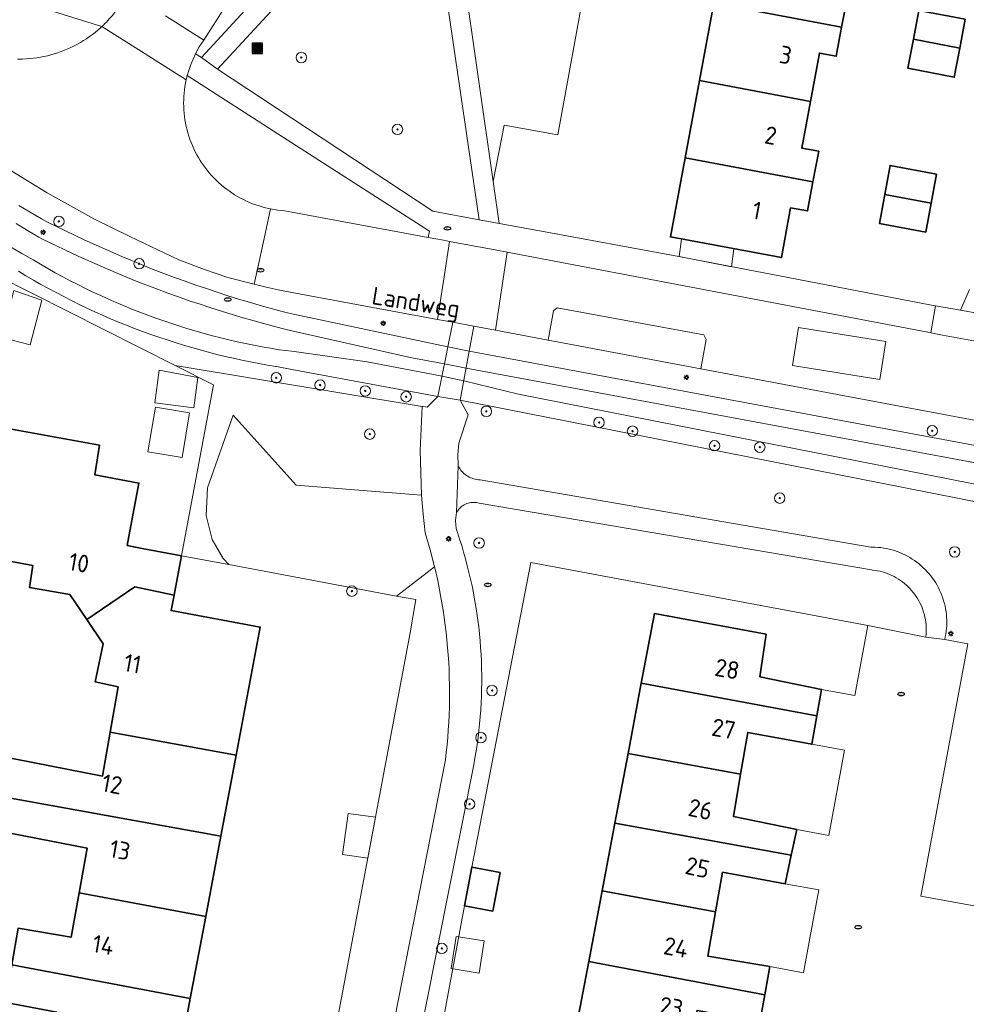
# Model space of a CAD drawing. Header units: metres. Extents: x 152610 to 160096, y 456114 to 462495.
# Tile 373 of 656: x 157399 to 157472, y 460284 to 460360. Entities that reach past the tile are written whole.
import ezdxf
from ezdxf.enums import TextEntityAlignment as Align

# ---------------------------------------------------------------- set-up
doc = ezdxf.new("R2010")
doc.units = ezdxf.units.M
doc.header["$LTSCALE"] = 0.5
doc.layers.get('0').update_dxf_attribs({"linetype": 'CONTINUOUS'})
for name, color, linetype, lineweight in [('B-PV-GR-BEPLANTING_CULTUUR_BOSPLANTSOEN-GV', 251, 'CONTINUOUS', 18), ('B-PV-GR-BEPLANTING_CULTUUR_HEESTERS-GV', 251, 'CONTINUOUS', 18), ('B-PV-GR-BOOM-S', 251, 'CONTINUOUS', 25), ('B-PV-IE-MEUBILAIR-S', 251, 'CONTINUOUS', 25), ('B-PV-IE-MEUBILAIR_WEGMEUBILAIR_AFVALBAK-S', 251, 'CONTINUOUS', 25), ('B-PV-KW-KUNSTWERK_DEK-GV', 251, 'CONTINUOUS', 18), ('B-PV-OG-BEBOUWING-GV', 6, 'CONTINUOUS', 35), ('B-PV-OG-BEBOUWING-T18', 1, 'CONTINUOUS', 18), ('B-PV-OG-BEBOUWING_OVERBOUWING-GV', 251, 'CONTINUOUS', 18), ('B-PV-OG-BEBOUWING_SCHUUR-GV', 251, 'CONTINUOUS', 18), ('B-PV-OG-TERREIN_BEGROEID-GV', 251, 'CONTINUOUS', 18), ('B-PV-OG-TERREIN_OEVER-GV', 251, 'CONTINUOUS', 18), ('B-PV-OG-TOPOGRAFIE-T18', 1, 'CONTINUOUS', 18), ('B-PV-OG-WATER_SLOOT-GV', 251, 'CONTINUOUS', 18), ('B-PV-VH-GESLOTENVERHARDING_ASFALT-GV', 251, 'CONTINUOUS', 18), ('B-PV-VH-HALFVERHARDING_GRAVEL-GV', 251, 'CONTINUOUS', 18), ('B-PV-VH-OPENVERHARDING_BETONSTRAATSTEEN-GV', 251, 'CONTINUOUS', 18), ('B-PV-VH-OPENVERHARDING_SIERBESTRATING-GV', 251, 'CONTINUOUS', 18), ('B-PV-VH-OPENVERHARDING_STRAATBAKSTEEN-GV', 251, 'CONTINUOUS', 18), ('B-PV-VH-OPENVERHARDING_TEGEL-GV', 251, 'CONTINUOUS', 18)]:
    doc.layers.add(name, color=color, linetype=linetype, lineweight=lineweight)
doc.styles.add('NLCS-ISO', font='NLCS-ISO.ttf')
doc.styles.add('NLCS-ISO-M750-T18', font='NLCS-ISO.ttf', dxfattribs={"height": 1.35})

# ---------------------------------------------------------------- blocks, each defined once
blk = doc.blocks.new('SIE-WEG_AFVALBAK-SO')
h = blk.add_hatch(color=256)
h.dxf.hatch_style = 1
h.paths.add_polyline_path([(-1.5, -1.5), (1.5, -1.5), (1.5, 1.5), (-1.5, 1.5)])
for points in [[(-2, -2), (2, -2), (2, 2), (-2, 2)], [(-1.5, -1.5), (1.5, -1.5), (1.5, 1.5), (-1.5, 1.5)]]:
    blk.add_lwpolyline(points, close=True)
blk = doc.blocks.new('SIE-MEUBILAIR_PAAL_LICHTMAST-SO')
for points in [[(-0.62, 0), (-1, 0)], [(-0.71, 0.71), (-0.44, 0.44)], [(0, 1), (0, 0.62)], [(0.44, 0.44), (0.71, 0.71)], [(1, 0), (0.62, 0)], [(-0.71, -0.71), (-0.44, -0.44)], [(0, -0.62), (0, -1)], [(0.44, -0.44), (0.71, -0.71)]]:
    blk.add_lwpolyline(points)
blk.add_circle((0, 0), 0.5)
blk = doc.blocks.new('SIE-MEUBILAIR_PUT_RIOOLPUT-SO')
blk.add_ellipse((0, 0), major_axis=(1.25, 0), ratio=0.54)
at = {"style": 'NLCS-ISO'}
blk.add_text('ri', height=0.75, dxfattribs=at).set_placement((-0.04, 0.07), align=Align.MIDDLE_CENTER)
blk = doc.blocks.new('SGR-BOOM_GBKN-SO')
at = {"linetype": 'ByBlock', "lineweight": 18}
h = blk.add_hatch(color=0, dxfattribs=at)
h.dxf.hatch_style = 1
edge = h.paths.add_edge_path()
edge.add_arc((0, 0), 0.25, 0, 360)
at = {"color": 0, "linetype": 'ByBlock', "lineweight": 18}
for radius in [2, 0.25]:
    blk.add_circle((0, 0), radius, dxfattribs=at)
at = {"color": 0, "linetype": 'ByBlock', "lineweight": 18, "style": 'NLCS-ISO'}
blk.add_attdef('SOORT', (2.5, 0), '', height=1.5, dxfattribs=at)

msp = doc.modelspace()

# ---------------------------------------------------------------- linework, layer by layer
at = {"layer": 'B-PV-GR-BEPLANTING_CULTUUR_BOSPLANTSOEN-GV', "flags": 128}
for points in [[(157448.21, 460414), (157442.894, 460414.81), (157438.843, 460402.257), (157431.585, 460375.311), (157433.32, 460363.204), (157435.614, 460347.189), (157436.436, 460351.51), (157440.546, 460350.764), (157442.703, 460362.647), (157438.699, 460363.416), (157438.641, 460363.427)], [(157430.182, 460330.039), (157411.357, 460333.156), (157414.265, 460331.692), (157411.824, 460318.644), (157415.455, 460317.964), (157415.005, 460318.437), (157414.168, 460319.887), (157413.713, 460321.716), (157413.814, 460323.815), (157415.764, 460329.372), (157420.57, 460324.018), (157430.151, 460323.269), (157430.049, 460326.664)]]:
    msp.add_lwpolyline(points, close=True, dxfattribs=at)
for points in [[(157397.714, 460340.023), (157411.357, 460333.156), (157430.182, 460330.039), (157430.183, 460330.058), (157430.579, 460329.973), (157431.395, 460330.785), (157420.253, 460332.86), (157419.071, 460333.08), (157419.033, 460333.086), (157418.384, 460333.195), (157417.736, 460333.312), (157417.09, 460333.436), (157416.445, 460333.568), (157415.802, 460333.709), (157415.161, 460333.857), (157414.521, 460334.012), (157413.884, 460334.176), (157413.249, 460334.347), (157412.615, 460334.526), (157411.984, 460334.713), (157411.355, 460334.907), (157410.729, 460335.109), (157410.105, 460335.319), (157409.484, 460335.536), (157408.865, 460335.761), (157408.249, 460335.993), (157407.636, 460336.233), (157407.026, 460336.48), (157406.419, 460336.734), (157405.815, 460336.996), (157405.214, 460337.265), (157404.617, 460337.541), (157404.023, 460337.825), (157403.433, 460338.116), (157402.846, 460338.414), (157402.263, 460338.719), (157401.683, 460339.032), (157401.108, 460339.351), (157400.536, 460339.677), (157399.969, 460340.01), (157399.405, 460340.35)], [(157500, 460317.328), (157466.905, 460323.851), (157433.101, 460330.513), (157433.689, 460329.402), (157432.99, 460327.246), (157432.901, 460326.382), (157432.934, 460325.515), (157432.991, 460325.406), (157433.054, 460325.301), (157433.124, 460325.2), (157433.201, 460325.104), (157433.284, 460325.013), (157433.372, 460324.928), (157433.466, 460324.849), (157433.565, 460324.776), (157433.668, 460324.71), (157433.776, 460324.65), (157433.887, 460324.598), (157434.001, 460324.553), (157434.118, 460324.515), (157434.237, 460324.485), (157434.358, 460324.463), (157434.48, 460324.449), (157434.603, 460324.443), (157434.615, 460324.443), (157464.415, 460319.306), (157464.545, 460319.306), (157464.759, 460319.3), (157464.973, 460319.285), (157465.185, 460319.263), (157465.397, 460319.232), (157465.608, 460319.194), (157465.817, 460319.148), (157466.024, 460319.094), (157466.229, 460319.033), (157466.432, 460318.964), (157466.632, 460318.887), (157466.829, 460318.803), (157467.022, 460318.711), (157467.212, 460318.613), (157467.399, 460318.507), (157467.581, 460318.395), (157467.758, 460318.275), (157467.932, 460318.15), (157468.1, 460318.017), (157468.264, 460317.879), (157468.422, 460317.735), (157468.574, 460317.585), (157468.721, 460317.429), (157468.862, 460317.268), (157468.997, 460317.101), (157469.126, 460316.93), (157469.247, 460316.754), (157469.363, 460316.574), (157469.471, 460316.389), (157469.573, 460316.201), (157469.668, 460316.009), (157469.755, 460315.813), (157469.835, 460315.615), (157469.907, 460315.413), (157469.972, 460315.209), (157470.029, 460315.003), (157470.078, 460314.795), (157470.12, 460314.585), (157470.154, 460314.373), (157470.18, 460314.161), (157470.197, 460313.947), (157470.207, 460313.734), (157470.209, 460313.519), (157470.203, 460313.305), (157470.189, 460313.092), (157470.167, 460312.879), (157470.137, 460312.667), (157470.099, 460312.456), (157470.053, 460312.247), (157471.814, 460311.929)], [(157429.78, 460272.389), (157433.418, 460291.943), (157433.976, 460294.891), (157438.489, 460318.141), (157464.178, 460313.312), (157468.608, 460312.437), (157468.628, 460312.627), (157468.639, 460312.818), (157468.643, 460313.009), (157468.639, 460313.201), (157468.627, 460313.392), (157468.607, 460313.582), (157468.579, 460313.771), (157468.543, 460313.959), (157468.499, 460314.145), (157468.447, 460314.329), (157468.388, 460314.511), (157468.321, 460314.69), (157468.247, 460314.867), (157468.166, 460315.04), (157468.077, 460315.209), (157467.981, 460315.375), (157467.879, 460315.536), (157467.769, 460315.694), (157467.654, 460315.846), (157467.532, 460315.993), (157467.404, 460316.135), (157467.27, 460316.272), (157467.131, 460316.403), (157466.986, 460316.528), (157466.836, 460316.647), (157466.681, 460316.76), (157466.522, 460316.865), (157466.359, 460316.965), (157466.191, 460317.057), (157466.02, 460317.142), (157465.845, 460317.22), (157465.667, 460317.291), (157465.487, 460317.354), (157465.304, 460317.409), (157465.118, 460317.457), (157464.931, 460317.497), (157464.743, 460317.529), (157464.553, 460317.553), (157464.474, 460317.561), (157434.545, 460322.644), (157434.442, 460322.674), (157434.338, 460322.696), (157434.232, 460322.711), (157434.125, 460322.717), (157434.018, 460322.716), (157433.911, 460322.706), (157433.806, 460322.689), (157433.702, 460322.663), (157433.6, 460322.63), (157433.501, 460322.59), (157433.405, 460322.542), (157433.313, 460322.487), (157433.226, 460322.426), (157433.143, 460322.358), (157433.066, 460322.284), (157432.994, 460322.205), (157432.929, 460322.12), (157432.87, 460322.031), (157432.822, 460321.946), (157432.727, 460321.332), (157432.779, 460320.712), (157432.88, 460320.42), (157433.046, 460319.918), (157433.205, 460319.414), (157433.355, 460318.907), (157433.499, 460318.398), (157433.634, 460317.887), (157433.762, 460317.375), (157433.882, 460316.86), (157433.994, 460316.343), (157434.099, 460315.825), (157434.195, 460315.305), (157434.284, 460314.784), (157434.365, 460314.262), (157434.437, 460313.738), (157434.502, 460313.214), (157434.559, 460312.688), (157434.608, 460312.162), (157434.649, 460311.635), (157434.682, 460311.107), (157434.707, 460310.579), (157434.724, 460310.051), (157434.733, 460309.523), (157434.734, 460308.994), (157434.727, 460308.465), (157434.713, 460307.937), (157434.69, 460307.409), (157434.659, 460306.881), (157434.62, 460306.354), (157434.573, 460305.828), (157434.518, 460305.302), (157434.455, 460304.777), (157434.385, 460304.253), (157434.306, 460303.731), (157434.219, 460303.209), (157434.125, 460302.689), (157428.599, 460274.805)], [(157427.824, 460281.968), (157431.959, 460303.074), (157432.027, 460303.643), (157432.086, 460304.213), (157432.138, 460304.783), (157432.181, 460305.354), (157432.217, 460305.926), (157432.244, 460306.498), (157432.264, 460307.071), (157432.276, 460307.644), (157432.279, 460308.217), (157432.275, 460308.789), (157432.262, 460309.362), (157432.242, 460309.935), (157432.214, 460310.507), (157432.177, 460311.079), (157432.133, 460311.65), (157432.081, 460312.22), (157432.021, 460312.79), (157431.952, 460313.359), (157431.876, 460313.927), (157431.792, 460314.493), (157431.7, 460315.059), (157431.6, 460315.623), (157431.493, 460316.185), (157431.377, 460316.747), (157431.254, 460317.306), (157431.141, 460317.787), (157428.244, 460315.57), (157429.708, 460315.297), (157429.268, 460312.762), (157423.631, 460282.76)]]:
    msp.add_lwpolyline(points, dxfattribs=at)
at = {"layer": 'B-PV-GR-BEPLANTING_CULTUUR_HEESTERS-GV', "flags": 128}
msp.add_lwpolyline([(157439.791, 460335.099), (157451.438, 460332.907), (157451.854, 460335.148), (157451.672, 460335.49), (157440.487, 460337.563), (157440.214, 460337.335)], close=True, dxfattribs=at)
at = {"layer": 'B-PV-KW-KUNSTWERK_DEK-GV', "flags": 128}
msp.add_lwpolyline([(157433.788, 460334.249), (157432.157, 460334.592), (157432.025, 460333.935), (157431.395, 460330.785), (157433.101, 460330.513)], close=True, dxfattribs=at)
at = {"layer": 'B-PV-OG-BEBOUWING-GV', "flags": 128}
for points in [[(157460.08, 460365.71), (157460.052, 460365.563), (157453.537, 460366.696), (157453.51, 460366.55), (157451.54, 460366.91), (157450.522, 460367.098), (157449.426, 460361.386), (157452.445, 460360.815), (157462.192, 460358.971), (157462.63, 460361.32), (157461.34, 460361.56), (157461.644, 460363.204), (157462.04, 460365.35)], [(157462.192, 460358.971), (157452.445, 460360.815), (157451.349, 460354.915), (157459.809, 460353.315), (157460.49, 460357), (157461.78, 460356.76)], [(157471.62, 460359.58), (157468.09, 460360.26), (157467.665, 460358.05), (157471.2, 460357.37)], [(157471.2, 460357.37), (157467.665, 460358.05), (157467.24, 460355.84), (157470.78, 460355.16)], [(157459.809, 460353.315), (157451.349, 460354.915), (157450.253, 460349.017), (157460.004, 460347.172), (157460.44, 460349.51), (157459.15, 460349.75)], [(157460.004, 460347.172), (157450.253, 460349.017), (157449.13, 460342.97), (157457.6, 460341.39), (157458.3, 460345.19), (157459.59, 460344.95)], [(157469.43, 460347.77), (157465.89, 460348.43), (157465.479, 460346.212), (157469.019, 460345.552)], [(157469.019, 460345.552), (157465.479, 460346.212), (157465.07, 460344), (157468.61, 460343.34)], [(157405.578, 460327.07), (157398.865, 460328.307), (157397.082, 460318.548), (157400.5, 460317.891), (157400.235, 460316.225), (157403.302, 460315.692), (157404.61, 460313.771), (157408.276, 460316.271), (157411.262, 460315.632), (157411.365, 460316.186), (157411.824, 460318.644), (157408.83, 460319.203), (157407.695, 460319.415), (157408.586, 460324.183), (157405.226, 460324.81)], [(157411.262, 460315.632), (157408.276, 460316.271), (157404.61, 460313.771), (157405.865, 460311.928), (157405.258, 460309.021), (157406.999, 460308.631), (157406.394, 460305.185), (157415.995, 460303.424), (157417.836, 460313.197), (157411.044, 460314.466)], [(157456.429, 460312.667), (157447.916, 460314.233), (157446.909, 460308.914), (157460.296, 460306.431), (157460.657, 460308.45), (157455.962, 460309.411)], [(157460.296, 460306.431), (157446.909, 460308.914), (157445.898, 460303.568), (157454.482, 460301.978), (157455.026, 460305.164), (157459.909, 460304.266)], [(157415.995, 460303.424), (157406.394, 460305.185), (157405.804, 460301.829), (157397.879, 460303.373), (157397.357, 460300.412), (157414.83, 460297.238)], [(157454.482, 460301.978), (157445.898, 460303.568), (157444.89, 460298.242), (157458.341, 460295.792), (157458.762, 460297.753), (157453.929, 460298.739)], [(157414.83, 460297.238), (157397.357, 460300.412), (157396.901, 460297.824), (157404.638, 460296.33), (157404.021, 460292.931), (157413.678, 460291.126)], [(157458.341, 460295.792), (157444.89, 460298.242), (157443.911, 460293.073), (157452.576, 460291.476), (157453.106, 460294.492), (157457.875, 460293.618)], [(157436.138, 460294.482), (157433.976, 460294.891), (157433.418, 460291.943), (157435.58, 460291.534)], [(157413.678, 460291.126), (157404.021, 460292.931), (157403.406, 460289.541), (157399.363, 460290.218), (157398.9, 460287.431), (157412.498, 460284.863)], [(157452.576, 460291.476), (157443.911, 460293.073), (157442.893, 460287.692), (157456.326, 460285.138), (157456.715, 460287.293), (157451.983, 460288.104)], [(157412.498, 460284.863), (157398.9, 460287.431), (157398.423, 460284.557), (157402.317, 460283.828), (157401.689, 460280.603), (157411.344, 460278.736)], [(157456.326, 460285.138), (157442.893, 460287.692), (157441.887, 460282.377), (157450.582, 460280.731), (157451.159, 460283.958), (157455.954, 460283.072)]]:
    msp.add_lwpolyline(points, close=True, dxfattribs=at)
at = {"layer": 'B-PV-OG-BEBOUWING_OVERBOUWING-GV', "flags": 128}
for points in [[(157453.965, 460342.068), (157449.975, 460342.812), (157449.788, 460341.466), (157453.776, 460340.702)], [(157412.454, 460329.555), (157409.837, 460329.993), (157409.263, 460326.57), (157411.881, 460326.131)], [(157434.931, 460289.263), (157432.784, 460289.598), (157432.401, 460287.141), (157434.547, 460286.806)]]:
    msp.add_lwpolyline(points, close=True, dxfattribs=at)
at = {"layer": 'B-PV-OG-BEBOUWING_SCHUUR-GV', "flags": 128}
for points in [[(157401.167, 460338.135), (157399.036, 460338.877), (157398.115, 460335.294), (157400.283, 460334.726)], [(157413.086, 460332.253), (157410.139, 460332.801), (157409.8, 460330.313), (157412.78, 460329.92)], [(157426.626, 460298.701), (157424.555, 460298.988), (157424.12, 460295.847), (157426.04, 460295.58)]]:
    msp.add_lwpolyline(points, close=True, dxfattribs=at)
at = {"layer": 'B-PV-OG-TERREIN_BEGROEID-GV', "flags": 128}
for points in [[(157431.773, 460363.204), (157430.271, 460373.46), (157428.592, 460371.402), (157426.997, 460369.277), (157421.419, 460363.204), (157420.253, 460361.935), (157414.59, 460355.77), (157420.253, 460352.029), (157431.002, 460344.927), (157434.546, 460344.275)], [(157412.894, 460356.942), (157413.359, 460356.651), (157419.348, 460363.204), (157420.253, 460364.194), (157425.74, 460370.198), (157417.682, 460364.87), (157417.143, 460363.877), (157416.95, 460363.54), (157416.756, 460363.204), (157415.178, 460360.569), (157413.528, 460357.978), (157413.191, 460357.472)], [(157420.253, 460350.161), (157412.272, 460355.298), (157412.19, 460354.962), (157412.139, 460354.711), (157412.095, 460354.458), (157412.059, 460354.204), (157412.032, 460353.949), (157412.012, 460353.693), (157412, 460353.437), (157411.996, 460353.18), (157412, 460352.924), (157412.012, 460352.667), (157412.033, 460352.412), (157412.061, 460352.157), (157412.097, 460351.903), (157412.141, 460351.65), (157412.193, 460351.399), (157412.252, 460351.149), (157412.32, 460350.902), (157412.395, 460350.656), (157412.477, 460350.413), (157412.568, 460350.173), (157412.665, 460349.936), (157412.77, 460349.702), (157412.883, 460349.471), (157413.002, 460349.244), (157413.128, 460349.021), (157413.262, 460348.802), (157413.336, 460348.686), (157413.48, 460348.473), (157413.63, 460348.265), (157413.786, 460348.062), (157413.949, 460347.864), (157414.118, 460347.67), (157414.293, 460347.483), (157414.474, 460347.301), (157414.66, 460347.124), (157414.852, 460346.953), (157415.049, 460346.789), (157415.251, 460346.63), (157415.457, 460346.478), (157415.669, 460346.333), (157415.885, 460346.194), (157416.105, 460346.062), (157416.329, 460345.937), (157416.557, 460345.819), (157416.788, 460345.708), (157417.023, 460345.604), (157417.261, 460345.508), (157417.501, 460345.419), (157417.745, 460345.338), (157417.991, 460345.264), (157418.239, 460345.199), (157418.489, 460345.141), (157418.621, 460345.113), (157419.153, 460345.025), (157419.689, 460344.972), (157420.253, 460344.867), (157430.651, 460342.936), (157430.741, 460343.411)], [(157433.788, 460334.249), (157475.539, 460326.469), (157475.6, 460327.008), (157476.21, 460328.244), (157451.438, 460332.907), (157439.791, 460335.099), (157435.779, 460335.854), (157434.826, 460336.033), (157434.14, 460336.162)], [(157420.57, 460324.018), (157415.764, 460329.372), (157413.814, 460323.815), (157413.713, 460321.716), (157414.168, 460319.887), (157415.005, 460318.437), (157415.455, 460317.964), (157428.244, 460315.57), (157431.141, 460317.787), (157430.804, 460319.093), (157430.424, 460320.387), (157430.266, 460321.826), (157430.151, 460323.269)]]:
    msp.add_lwpolyline(points, close=True, dxfattribs=at)
for points in [[(157399.314, 460356.542), (157399.587, 460356.542), (157399.714, 460356.545), (157399.986, 460356.557), (157400.258, 460356.577), (157400.53, 460356.605), (157400.8, 460356.641), (157401.069, 460356.685), (157401.337, 460356.737), (157401.603, 460356.797), (157401.868, 460356.864), (157402.13, 460356.939), (157402.39, 460357.022), (157402.647, 460357.112), (157402.902, 460357.21), (157403.153, 460357.315), (157403.402, 460357.428), (157403.647, 460357.548), (157403.888, 460357.675), (157404.126, 460357.809), (157404.359, 460357.95), (157404.589, 460358.097), (157404.814, 460358.252), (157405.034, 460358.413), (157405.249, 460358.58), (157405.46, 460358.754), (157405.665, 460358.933), (157405.76, 460359.02), (157392.379, 460363.204)], [(157399.427, 460345.376), (157400.289, 460344.858), (157401.156, 460344.348), (157401.55, 460344.119), (157404.395, 460342.744), (157407.286, 460341.466), (157408.082, 460341.135), (157408.88, 460340.811), (157409.682, 460340.494), (157410.486, 460340.185), (157411.293, 460339.884), (157412.104, 460339.59), (157412.916, 460339.303), (157413.732, 460339.024), (157414.55, 460338.753), (157415.37, 460338.489), (157416.193, 460338.233), (157417.018, 460337.985), (157417.846, 460337.744), (157418.675, 460337.511), (157419.507, 460337.285), (157420.022, 460337.15), (157420.253, 460337.101), (157432.157, 460334.592), (157432.531, 460336.465), (157431.36, 460336.682), (157420.253, 460338.742), (157419.207, 460338.936), (157418.293, 460339.146), (157417.38, 460339.356), (157415.357, 460339.886), (157413.583, 460340.481), (157411.635, 460341.232), (157407.894, 460342.995), (157405.146, 460344.345), (157401.588, 460346.338), (157397.294, 460348.966)]]:
    msp.add_lwpolyline(points, dxfattribs=at)
at = {"layer": 'B-PV-OG-TERREIN_OEVER-GV', "flags": 128}
for points in [[(157475.539, 460326.469), (157433.788, 460334.249), (157432.157, 460334.592), (157420.253, 460337.101), (157420.022, 460337.15), (157419.507, 460337.285), (157418.675, 460337.511), (157417.846, 460337.744), (157417.018, 460337.985), (157416.193, 460338.233), (157415.37, 460338.489), (157414.55, 460338.753), (157413.732, 460339.024), (157412.916, 460339.303), (157412.104, 460339.59), (157411.293, 460339.884), (157410.486, 460340.185), (157409.682, 460340.494), (157408.88, 460340.811), (157408.082, 460341.135), (157407.286, 460341.466), (157404.395, 460342.744), (157401.55, 460344.119), (157401.156, 460344.348), (157400.289, 460344.858), (157399.427, 460345.376)], [(157399.213, 460343.987), (157400.081, 460343.471), (157400.954, 460342.962), (157401.232, 460342.802), (157403.988, 460341.484), (157406.785, 460340.257), (157407.582, 460339.927), (157408.383, 460339.605), (157409.186, 460339.291), (157409.992, 460338.984), (157410.801, 460338.684), (157411.612, 460338.392), (157412.427, 460338.107), (157413.244, 460337.83), (157414.063, 460337.56), (157414.885, 460337.299), (157415.709, 460337.044), (157416.536, 460336.798), (157417.365, 460336.559), (157418.196, 460336.328), (157419.029, 460336.104), (157419.705, 460335.929), (157420.253, 460335.805), (157429.397, 460333.744), (157431.894, 460333.279), (157433.553, 460332.97), (157475.393, 460325.174)], [(157500, 460318.651), (157437.543, 460330.963), (157435.462, 460331.494), (157433.372, 460331.989), (157432.541, 460332.175), (157431.709, 460332.355), (157426.004, 460333.44), (157420.253, 460334.253), (157419.765, 460334.31), (157419.277, 460334.364), (157419.265, 460334.366), (157418.626, 460334.472), (157417.989, 460334.587), (157417.352, 460334.709), (157416.718, 460334.839), (157416.085, 460334.976), (157415.453, 460335.122), (157414.824, 460335.275), (157414.196, 460335.437), (157413.571, 460335.606), (157412.948, 460335.782), (157412.326, 460335.966), (157411.708, 460336.158), (157411.091, 460336.358), (157410.477, 460336.565), (157409.866, 460336.78), (157409.258, 460337.002), (157408.652, 460337.232), (157408.049, 460337.469), (157407.449, 460337.714), (157406.852, 460337.966), (157406.258, 460338.225), (157405.668, 460338.492), (157405.081, 460338.766), (157404.497, 460339.047), (157403.917, 460339.335), (157403.341, 460339.631), (157402.768, 460339.933), (157402.199, 460340.243), (157401.633, 460340.56), (157401.072, 460340.883), (157400.515, 460341.214), (157399.651, 460341.706), (157398.789, 460342.203)], [(157399.405, 460340.35), (157399.969, 460340.01), (157400.536, 460339.677), (157401.108, 460339.351), (157401.683, 460339.032), (157402.263, 460338.719), (157402.846, 460338.414), (157403.433, 460338.116), (157404.023, 460337.825), (157404.617, 460337.541), (157405.214, 460337.265), (157405.815, 460336.996), (157406.419, 460336.734), (157407.026, 460336.48), (157407.636, 460336.233), (157408.249, 460335.993), (157408.865, 460335.761), (157409.484, 460335.536), (157410.105, 460335.319), (157410.729, 460335.109), (157411.355, 460334.907), (157411.984, 460334.713), (157412.615, 460334.526), (157413.249, 460334.347), (157413.884, 460334.176), (157414.521, 460334.012), (157415.161, 460333.857), (157415.802, 460333.709), (157416.445, 460333.568), (157417.09, 460333.436), (157417.736, 460333.312), (157418.384, 460333.195), (157419.033, 460333.086), (157419.071, 460333.08), (157420.253, 460332.86), (157431.395, 460330.785), (157433.101, 460330.513), (157466.905, 460323.851), (157500, 460317.328)]]:
    msp.add_lwpolyline(points, dxfattribs=at)
at = {"layer": 'B-PV-OG-WATER_SLOOT-GV', "flags": 128}
for points in [[(157475.393, 460325.174), (157433.553, 460332.97), (157431.894, 460333.279), (157429.397, 460333.744), (157420.253, 460335.805), (157419.705, 460335.929), (157419.029, 460336.104), (157418.196, 460336.328), (157417.365, 460336.559), (157416.536, 460336.798), (157415.709, 460337.044), (157414.885, 460337.299), (157414.063, 460337.56), (157413.244, 460337.83), (157412.427, 460338.107), (157411.612, 460338.392), (157410.801, 460338.684), (157409.992, 460338.984), (157409.186, 460339.291), (157408.383, 460339.605), (157407.582, 460339.927), (157406.785, 460340.257), (157403.988, 460341.484), (157401.232, 460342.802), (157400.954, 460342.962), (157400.081, 460343.471), (157399.213, 460343.987)], [(157398.789, 460342.203), (157399.651, 460341.706), (157400.515, 460341.214), (157401.072, 460340.883), (157401.633, 460340.56), (157402.199, 460340.243), (157402.768, 460339.933), (157403.341, 460339.631), (157403.917, 460339.335), (157404.497, 460339.047), (157405.081, 460338.766), (157405.668, 460338.492), (157406.258, 460338.225), (157406.852, 460337.966), (157407.449, 460337.714), (157408.049, 460337.469), (157408.652, 460337.232), (157409.258, 460337.002), (157409.866, 460336.78), (157410.477, 460336.565), (157411.091, 460336.358), (157411.708, 460336.158), (157412.326, 460335.966), (157412.948, 460335.782), (157413.571, 460335.606), (157414.196, 460335.437), (157414.824, 460335.275), (157415.453, 460335.122), (157416.085, 460334.976), (157416.718, 460334.839), (157417.352, 460334.709), (157417.989, 460334.587), (157418.626, 460334.472), (157419.265, 460334.366), (157419.277, 460334.364), (157419.765, 460334.31), (157420.253, 460334.253), (157426.004, 460333.44), (157431.709, 460332.355), (157432.541, 460332.175), (157433.372, 460331.989), (157435.462, 460331.494), (157437.543, 460330.963), (157500, 460318.651)]]:
    msp.add_lwpolyline(points, dxfattribs=at)
at = {"layer": 'B-PV-VH-GESLOTENVERHARDING_ASFALT-GV', "flags": 128}
for points in [[(157410.621, 460359.829), (157413.528, 460357.978), (157415.178, 460360.569)], [(157406.326, 460359.606), (157406.217, 460359.485), (157406.106, 460359.366), (157405.992, 460359.249), (157405.877, 460359.133), (157405.76, 460359.02), (157408.771, 460357.119), (157412.19, 460354.962), (157412.272, 460355.298), (157412.547, 460356.134), (157412.894, 460356.942), (157413.191, 460357.472), (157413.528, 460357.978), (157410.621, 460359.829)], [(157428.599, 460274.805), (157434.125, 460302.689), (157434.219, 460303.209), (157434.306, 460303.731), (157434.385, 460304.253), (157434.455, 460304.777), (157434.518, 460305.302), (157434.573, 460305.828), (157434.62, 460306.354), (157434.659, 460306.881), (157434.69, 460307.409), (157434.713, 460307.937), (157434.727, 460308.465), (157434.734, 460308.994), (157434.733, 460309.523), (157434.724, 460310.051), (157434.707, 460310.579), (157434.682, 460311.107), (157434.649, 460311.635), (157434.608, 460312.162), (157434.559, 460312.688), (157434.502, 460313.214), (157434.437, 460313.738), (157434.365, 460314.262), (157434.284, 460314.784), (157434.195, 460315.305), (157434.099, 460315.825), (157433.994, 460316.343), (157433.882, 460316.86), (157433.762, 460317.375), (157433.634, 460317.887), (157433.499, 460318.398), (157433.355, 460318.907), (157433.205, 460319.414), (157433.046, 460319.918), (157432.88, 460320.42), (157432.779, 460320.712), (157432.727, 460321.332), (157432.822, 460321.946), (157432.934, 460325.515), (157432.901, 460326.382), (157432.99, 460327.246), (157433.689, 460329.402), (157433.101, 460330.513), (157431.395, 460330.785), (157430.579, 460329.973), (157430.183, 460330.058), (157430.182, 460330.039), (157430.049, 460326.664), (157430.151, 460323.269), (157430.266, 460321.826), (157430.424, 460320.387), (157430.804, 460319.093), (157431.141, 460317.787), (157431.254, 460317.306), (157431.377, 460316.747), (157431.493, 460316.185), (157431.6, 460315.623), (157431.7, 460315.059), (157431.792, 460314.493), (157431.876, 460313.927), (157431.952, 460313.359), (157432.021, 460312.79), (157432.081, 460312.22), (157432.133, 460311.65), (157432.177, 460311.079), (157432.214, 460310.507), (157432.242, 460309.935), (157432.262, 460309.362), (157432.275, 460308.789), (157432.279, 460308.217), (157432.276, 460307.644), (157432.264, 460307.071), (157432.244, 460306.498), (157432.217, 460305.926), (157432.181, 460305.354), (157432.138, 460304.783), (157432.086, 460304.213), (157432.027, 460303.643), (157431.959, 460303.074), (157427.824, 460281.968)]]:
    msp.add_lwpolyline(points, dxfattribs=at)
msp.add_lwpolyline([(157433.788, 460334.249), (157432.157, 460334.592), (157432.025, 460333.935), (157431.395, 460330.785), (157433.101, 460330.513)], close=True, dxfattribs=at)
at = {"layer": 'B-PV-VH-HALFVERHARDING_GRAVEL-GV', "flags": 128}
msp.add_lwpolyline([(157432.991, 460325.406), (157432.934, 460325.515), (157432.822, 460321.946), (157432.87, 460322.031), (157432.929, 460322.12), (157432.994, 460322.205), (157433.066, 460322.284), (157433.143, 460322.358), (157433.226, 460322.426), (157433.313, 460322.487), (157433.405, 460322.542), (157433.501, 460322.59), (157433.6, 460322.63), (157433.702, 460322.663), (157433.806, 460322.689), (157433.911, 460322.706), (157434.018, 460322.716), (157434.125, 460322.717), (157434.232, 460322.711), (157434.338, 460322.696), (157434.442, 460322.674), (157434.545, 460322.644), (157464.474, 460317.561), (157464.553, 460317.553), (157464.743, 460317.529), (157464.931, 460317.497), (157465.118, 460317.457), (157465.304, 460317.409), (157465.487, 460317.354), (157465.667, 460317.291), (157465.845, 460317.22), (157466.02, 460317.142), (157466.191, 460317.057), (157466.359, 460316.965), (157466.522, 460316.865), (157466.681, 460316.76), (157466.836, 460316.647), (157466.986, 460316.528), (157467.131, 460316.403), (157467.27, 460316.272), (157467.404, 460316.135), (157467.532, 460315.993), (157467.654, 460315.846), (157467.769, 460315.694), (157467.879, 460315.536), (157467.981, 460315.375), (157468.077, 460315.209), (157468.166, 460315.04), (157468.247, 460314.867), (157468.321, 460314.69), (157468.388, 460314.511), (157468.447, 460314.329), (157468.499, 460314.145), (157468.543, 460313.959), (157468.579, 460313.771), (157468.607, 460313.582), (157468.627, 460313.392), (157468.639, 460313.201), (157468.643, 460313.009), (157468.639, 460312.818), (157468.628, 460312.627), (157468.608, 460312.437), (157470.053, 460312.247), (157470.099, 460312.456), (157470.137, 460312.667), (157470.167, 460312.879), (157470.189, 460313.092), (157470.203, 460313.305), (157470.209, 460313.519), (157470.207, 460313.734), (157470.197, 460313.947), (157470.18, 460314.161), (157470.154, 460314.373), (157470.12, 460314.585), (157470.078, 460314.795), (157470.029, 460315.003), (157469.972, 460315.209), (157469.907, 460315.413), (157469.835, 460315.615), (157469.755, 460315.813), (157469.668, 460316.009), (157469.573, 460316.201), (157469.471, 460316.389), (157469.363, 460316.574), (157469.247, 460316.754), (157469.126, 460316.93), (157468.997, 460317.101), (157468.862, 460317.268), (157468.721, 460317.429), (157468.574, 460317.585), (157468.422, 460317.735), (157468.264, 460317.879), (157468.1, 460318.017), (157467.932, 460318.15), (157467.758, 460318.275), (157467.581, 460318.395), (157467.399, 460318.507), (157467.212, 460318.613), (157467.022, 460318.711), (157466.829, 460318.803), (157466.632, 460318.887), (157466.432, 460318.964), (157466.229, 460319.033), (157466.024, 460319.094), (157465.817, 460319.148), (157465.608, 460319.194), (157465.397, 460319.232), (157465.185, 460319.263), (157464.973, 460319.285), (157464.759, 460319.3), (157464.545, 460319.306), (157464.415, 460319.306), (157434.615, 460324.443), (157434.603, 460324.443), (157434.48, 460324.449), (157434.358, 460324.463), (157434.237, 460324.485), (157434.118, 460324.515), (157434.001, 460324.553), (157433.887, 460324.598), (157433.776, 460324.65), (157433.668, 460324.71), (157433.565, 460324.776), (157433.466, 460324.849), (157433.372, 460324.928), (157433.284, 460325.013), (157433.201, 460325.104), (157433.124, 460325.2), (157433.054, 460325.301)], close=True, dxfattribs=at)
at = {"layer": 'B-PV-VH-OPENVERHARDING_BETONSTRAATSTEEN-GV', "flags": 128}
for points in [[(157397.294, 460348.966), (157401.588, 460346.338), (157405.146, 460344.345), (157407.894, 460342.995), (157411.635, 460341.232), (157413.583, 460340.481), (157415.357, 460339.886), (157417.38, 460339.356), (157417.981, 460342.144), (157418.621, 460345.113), (157418.489, 460345.141), (157418.239, 460345.199), (157417.991, 460345.264), (157417.745, 460345.338), (157417.501, 460345.419), (157417.261, 460345.508), (157417.023, 460345.604), (157416.788, 460345.708), (157416.557, 460345.819), (157416.329, 460345.937), (157416.105, 460346.062), (157415.885, 460346.194), (157415.669, 460346.333), (157415.457, 460346.478), (157415.251, 460346.63), (157415.049, 460346.789), (157414.852, 460346.953), (157414.66, 460347.124), (157414.474, 460347.301), (157414.293, 460347.483), (157414.118, 460347.67), (157413.949, 460347.864), (157413.786, 460348.062), (157413.63, 460348.265), (157413.48, 460348.473), (157413.336, 460348.686), (157413.262, 460348.802), (157413.128, 460349.021), (157413.002, 460349.244), (157412.883, 460349.471), (157412.77, 460349.702), (157412.665, 460349.936), (157412.568, 460350.173), (157412.477, 460350.413), (157412.395, 460350.656), (157412.32, 460350.902), (157412.252, 460351.149), (157412.193, 460351.399), (157412.141, 460351.65), (157412.097, 460351.903), (157412.061, 460352.157), (157412.033, 460352.412), (157412.012, 460352.667), (157412, 460352.924), (157411.996, 460353.18), (157412, 460353.437), (157412.012, 460353.693), (157412.032, 460353.949), (157412.059, 460354.204), (157412.095, 460354.458), (157412.139, 460354.711), (157412.19, 460354.962), (157408.771, 460357.119), (157405.76, 460359.02), (157405.665, 460358.933), (157405.46, 460358.754), (157405.249, 460358.58), (157405.034, 460358.413), (157404.814, 460358.252), (157404.589, 460358.097), (157404.359, 460357.95), (157404.126, 460357.809), (157403.888, 460357.675), (157403.647, 460357.548), (157403.402, 460357.428), (157403.153, 460357.315), (157402.902, 460357.21), (157402.647, 460357.112), (157402.39, 460357.022), (157402.13, 460356.939), (157401.868, 460356.864), (157401.603, 460356.797), (157401.337, 460356.737), (157401.069, 460356.685), (157400.8, 460356.641), (157400.53, 460356.605), (157400.258, 460356.577), (157399.986, 460356.557), (157399.714, 460356.545), (157399.587, 460356.542), (157399.314, 460356.542)], [(157471.942, 460338.96), (157471.258, 460337.371), (157476.472, 460336.437)]]:
    msp.add_lwpolyline(points, dxfattribs=at)
at = {"layer": 'B-PV-VH-OPENVERHARDING_SIERBESTRATING-GV', "flags": 128}
msp.add_lwpolyline([(157458.902, 460336.058), (157458.442, 460333.166), (157465.092, 460332.093), (157465.574, 460334.996)], close=True, dxfattribs=at)
at = {"layer": 'B-PV-VH-OPENVERHARDING_STRAATBAKSTEEN-GV', "flags": 128}
for points in [[(157419.153, 460345.025), (157418.621, 460345.113), (157417.981, 460342.144), (157417.38, 460339.356), (157418.293, 460339.146), (157419.207, 460338.936), (157420.253, 460338.742), (157431.36, 460336.682), (157431.812, 460339.595), (157432.282, 460342.632), (157431.815, 460342.719), (157430.651, 460342.936), (157420.253, 460344.867), (157419.689, 460344.972)], [(157434.14, 460336.162), (157432.531, 460336.465), (157432.157, 460334.592), (157433.788, 460334.249)], [(157458.902, 460336.058), (157465.574, 460334.996), (157465.092, 460332.093), (157458.442, 460333.166)]]:
    msp.add_lwpolyline(points, close=True, dxfattribs=at)
msp.add_lwpolyline([(157476.872, 460334.196), (157469.886, 460335.478), (157468.989, 460335.665), (157468.778, 460335.709), (157436.673, 460341.813), (157435.779, 460335.854), (157439.791, 460335.099), (157440.214, 460337.335), (157440.487, 460337.563), (157451.672, 460335.49), (157451.854, 460335.148), (157451.438, 460332.907), (157476.21, 460328.244)], dxfattribs=at)
at = {"layer": 'B-PV-VH-OPENVERHARDING_TEGEL-GV', "flags": 128}
for points in [[(157392.379, 460363.204), (157405.76, 460359.02), (157405.877, 460359.133), (157405.992, 460359.249), (157406.106, 460359.366), (157406.217, 460359.485), (157406.326, 460359.606), (157406.433, 460359.729), (157406.538, 460359.854), (157406.641, 460359.981), (157406.741, 460360.109), (157406.839, 460360.239), (157406.935, 460360.371), (157407.029, 460360.504), (157401.272, 460362.346), (157399.619, 460362.774), (157398.16, 460363.204)], [(157419.348, 460363.204), (157413.359, 460356.651), (157414.59, 460355.77), (157420.253, 460361.935)], [(157431.773, 460363.204), (157434.546, 460344.275), (157436.072, 460343.994), (157435.614, 460347.189), (157433.32, 460363.204)], [(157473.692, 460291.675), (157468.235, 460292.664), (157471.814, 460311.929), (157470.053, 460312.247), (157468.608, 460312.437), (157464.178, 460313.312), (157463.191, 460307.981), (157460.657, 460308.45), (157460.296, 460306.431), (157459.909, 460304.266), (157462.417, 460303.802), (157461.213, 460297.299), (157458.762, 460297.753), (157458.341, 460295.792), (157457.875, 460293.618), (157460.443, 460293.142), (157459.761, 460289.455), (157459.273, 460286.819), (157456.715, 460287.293), (157456.326, 460285.138), (157455.954, 460283.072)]]:
    msp.add_lwpolyline(points, dxfattribs=at)
for points in [[(157430.651, 460342.936), (157431.815, 460342.719), (157432.282, 460342.632), (157435.878, 460341.964), (157436.673, 460341.813), (157468.778, 460335.709), (157468.989, 460335.665), (157469.339, 460337.719), (157469.05, 460337.771), (157458.12, 460339.87), (157449.77, 460341.47), (157439.016, 460343.451), (157436.072, 460343.994), (157434.546, 460344.275), (157431.002, 460344.927), (157420.253, 460352.029), (157414.59, 460355.77), (157413.359, 460356.651), (157412.894, 460356.942), (157412.547, 460356.134), (157412.272, 460355.298), (157420.253, 460350.161), (157430.741, 460343.411)], [(157431.36, 460336.682), (157432.531, 460336.465), (157434.14, 460336.162), (157434.826, 460336.033), (157435.779, 460335.854), (157436.673, 460341.813), (157435.878, 460341.964), (157432.282, 460342.632), (157431.812, 460339.595)], [(157476.472, 460336.437), (157471.258, 460337.371), (157469.339, 460337.719), (157468.989, 460335.665), (157469.886, 460335.478), (157476.872, 460334.196), (157477.519, 460334.073), (157477.856, 460336.187), (157477.255, 460336.297)]]:
    msp.add_lwpolyline(points, close=True, dxfattribs=at)

# ---------------------------------------------------------------- block references
at = {"layer": 'B-PV-GR-BOOM-S', "xscale": 0.2, "yscale": 0.2, "zscale": 0.2}
for p in [(157420.971, 460356.66), (157428.307, 460351.175), (157402.483, 460344.153), (157408.603, 460340.926), (157419.062, 460332.221), (157422.401, 460331.665), (157425.85, 460331.22), (157428.966, 460330.775), (157435.086, 460329.662), (157443.682, 460328.814), (157446.241, 460328.146), (157469.104, 460328.177), (157426.198, 460327.926), (157452.496, 460327.039), (157455.945, 460326.927), (157457.467, 460323.043), (157434.535, 460319.62), (157470.815, 460318.936), (157424.829, 460315.947), (157435.52, 460308.362), (157434.673, 460304.763), (157433.811, 460299.697), (157431.694, 460288.68)]:
    msp.add_blockref('SGR-BOOM_GBKN-SO', p, dxfattribs=at)
at = {"layer": 'B-PV-IE-MEUBILAIR-S', "xscale": 0.2, "yscale": 0.2, "zscale": 0.2}
for name, p in [('SIE-MEUBILAIR_PAAL_LICHTMAST-SO', (157401.273, 460343.325)), ('SIE-MEUBILAIR_PUT_RIOOLPUT-SO', (157432.113, 460343.625)), ('SIE-MEUBILAIR_PUT_RIOOLPUT-SO', (157417.86, 460340.43)), ('SIE-MEUBILAIR_PUT_RIOOLPUT-SO', (157415.364, 460338.193)), ('SIE-MEUBILAIR_PAAL_LICHTMAST-SO', (157427.22, 460336.379)), ('SIE-MEUBILAIR_PAAL_LICHTMAST-SO', (157450.346, 460332.256)), ('SIE-MEUBILAIR_PAAL_LICHTMAST-SO', (157432.203, 460319.935)), ('SIE-MEUBILAIR_PUT_RIOOLPUT-SO', (157435.19, 460316.42)), ('SIE-MEUBILAIR_PAAL_LICHTMAST-SO', (157470.517, 460312.707)), ('SIE-MEUBILAIR_PUT_RIOOLPUT-SO', (157466.722, 460308.09)), ('SIE-MEUBILAIR_PUT_RIOOLPUT-SO', (157463.449, 460290.306))]:
    msp.add_blockref(name, p, dxfattribs=at)
at = {"layer": 'B-PV-IE-MEUBILAIR_WEGMEUBILAIR_AFVALBAK-S', "xscale": 0.2, "yscale": 0.2, "zscale": 0.2}
msp.add_blockref('SIE-WEG_AFVALBAK-SO', (157417.62, 460357.368), dxfattribs=at)

# ---------------------------------------------------------------- texts
at = {"layer": 'B-PV-OG-BEBOUWING-T18', "style": 'NLCS-ISO-M750-T18'}
for s, rotation, p in [('3', 349.5, (157457.921, 460356.855)), ('2', 349.5, (157456.783, 460350.713)), ('1', 349.5, (157455.722, 460344.993)), ('10', 350.1, (157404.013, 460318.106)), ('11', 350, (157408.101, 460310.413)), ('28', 349.9, (157453.462, 460310.005)), ('27', 349.9, (157453.187, 460305.446)), ('12', 349.7, (157406.538, 460301.212)), ('26', 347.9, (157451.415, 460299.296)), ('13', 350, (157407.145, 460296.192)), ('25', 347.9, (157451.195, 460294.859)), ('14', 350.5, (157405.866, 460288.953)), ('24', 349.7, (157449.553, 460288.763)), ('23', 349.8, (157449.197, 460284.212))]:
    msp.add_text(s, height=1.35, rotation=rotation, dxfattribs=at).set_placement(p, align=Align.MIDDLE)
at = {"layer": 'B-PV-OG-TOPOGRAFIE-T18', "style": 'NLCS-ISO-M750-T18'}
msp.add_text('Landweg', height=1.35, rotation=350.9, dxfattribs=at).set_placement((157429.694, 460337.79), align=Align.MIDDLE)

doc.saveas('drawing.dxf')
